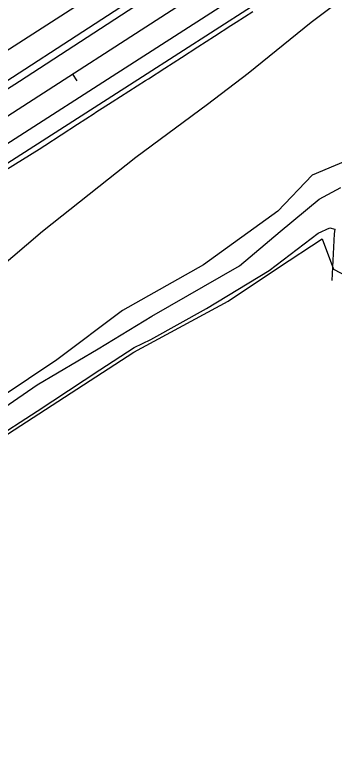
# Model space of a CAD drawing. Extents: x 1901471 to 1963503, y 756461 to 799997.
# Drawn here: x 1917375.5 to 1917538.5, y 765021.3 to 765405.1 of the extents above; entities that cross this region are included whole.
import ezdxf

# ---------------------------------------------------------------- set-up
doc = ezdxf.new("R2010")
doc.units = 0
for name, color, linetype in [('RD_DTM_BkLn1', 7, 'Continuous'), ('RD_EX_Fence_Other', 7, 'Continuous'), ('RD_EX_Road', 7, 'Continuous'), ('RD_EX_VEG', 7, 'Continuous'), ('RD_HC_Cl', 7, 'Continuous'), ('RD_HC_Data_Tic', 7, 'Continuous')]:
    doc.layers.add(name, color=color, linetype=linetype)

msp = doc.modelspace()

# ---------------------------------------------------------------- linework, layer by layer
at = {"layer": 'RD_DTM_BkLn1'}
msp.add_lwpolyline([(1917370.7628476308, 765326.0761610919), (1917379.2366307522, 765331.3832342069), (1917387.7104138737, 765336.6903073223), (1917390.636880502, 765338.5231335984), (1917399.0199013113, 765343.9736550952), (1917407.4029221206, 765349.4241765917), (1917415.7859429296, 765354.8746980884), (1917416.6320894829, 765355.4248506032), (1917425.0547446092, 765360.809117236), (1917433.4773997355, 765366.1933838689), (1917441.9000548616, 765371.577650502), (1917443.4731926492, 765372.5832945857), (1917451.875332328, 765378.003880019), (1917460.277472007, 765383.4244654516), (1917468.6796116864, 765388.8450508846), (1917477.0817513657, 765394.2656363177), (1917485.4838910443, 765399.6862217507), (1917488.18498265, 765401.428813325), (1917496.6108120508, 765406.8119806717)], dxfattribs=at)
at = {"layer": 'RD_EX_Fence_Other'}
msp.add_lwpolyline([(1917039.2000000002, 765171.83), (1917084.9300000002, 765201.7700000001), (1917166.5300000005, 765253.9500000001), (1917260.0300000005, 765315.57), (1917367.6800000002, 765384.7700000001), (1917462.6100000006, 765445.7700000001), (1917556.3200000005, 765506.3600000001), (1917651.0500000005, 765567.3600000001), (1917759.5100000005, 765636.56), (1917840.3000000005, 765689.1500000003), (1917934.2100000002, 765749.9500000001)], dxfattribs=at)
at = {"layer": 'RD_EX_Road'}
for points in [[(1916059.5700000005, 764506.4300000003), (1916189.89, 764593.4600000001), (1916307.7100000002, 764673.31), (1916486.1600000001, 764791.9100000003), (1916655.2300000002, 764904.8800000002), (1916799.9200000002, 764999.8900000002), (1916933.2200000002, 765087.7200000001), (1917040.4600000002, 765158.1500000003), (1917127.39, 765214.4400000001), (1917233.8100000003, 765282.82), (1917344.9400000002, 765354.4800000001), (1917435.7800000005, 765413.4300000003), (1917510.0000000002, 765461.1000000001), (1917596.9400000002, 765517.1800000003), (1917688.8000000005, 765576.5400000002), (1917776.7600000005, 765633.2300000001), (1917862.2600000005, 765688.7000000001), (1917948.1700000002, 765744.1600000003)], [(1916985.7100000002, 765117.7600000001), (1917079.6200000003, 765178.7600000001), (1917134.7700000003, 765214.8500000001), (1917213.3100000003, 765265.6000000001), (1917283.2200000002, 765310.81), (1917377.7500000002, 765371.4000000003), (1917471.0400000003, 765432.1900000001), (1917559.6200000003, 765488.8900000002), (1917649.0200000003, 765546.81), (1917738.8300000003, 765604.7300000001), (1917832.5300000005, 765664.7100000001), (1917929.7200000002, 765727.9600000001)], [(1917920.7000000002, 765683.7800000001), (1917827.6100000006, 765623.6000000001), (1917724.2700000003, 765556.8600000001), (1917629.7400000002, 765496.06), (1917551.6200000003, 765445.1100000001), (1917440.4900000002, 765373.4500000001), (1917340.4300000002, 765309.3700000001), (1917237.9100000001, 765243.0400000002), (1917140.5200000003, 765180.4000000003), (1917052.7600000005, 765122.8900000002), (1916953.7200000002, 765057.9900000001), (1916861.0400000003, 764997.2000000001), (1916799.9200000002, 764957.2300000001), (1916779.9200000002, 764944.4200000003), (1916660.2300000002, 764865.2000000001), (1916531.4700000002, 764780.5000000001), (1915851.1300000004, 764323.2900000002)], [(1917892.4000000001, 765675.58), (1917788.2400000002, 765608.0100000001), (1917693.3100000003, 765546.6000000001), (1917618.2600000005, 765498.5200000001), (1917523.1200000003, 765436.9100000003), (1917422.6500000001, 765372.2200000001), (1917337.7700000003, 765317.7800000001), (1917248.1600000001, 765259.6500000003), (1917148.1000000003, 765194.9600000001), (1917050.9100000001, 765131.5000000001), (1916953.3100000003, 765067.83), (1916877.0400000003, 765017.6000000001), (1916799.9400000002, 764966.8600000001), (1916704.5100000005, 764904.0900000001), (1916609.3300000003, 764840.6700000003), (1916504.7900000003, 764770.9400000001), (1916395.9400000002, 764698.4100000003), (1916297.7200000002, 764632.7200000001), (1916137.4800000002, 764524.7600000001)], [(1917072.14, 765004.7600000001), (1917121.2500000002, 765035.2600000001), (1917150.6100000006, 765055.7700000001), (1917170.3600000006, 765072.3500000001), (1917187.0600000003, 765090.58), (1917203.5200000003, 765103.2300000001), (1917215.1600000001, 765106.7800000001), (1917221.7400000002, 765107.2800000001), (1917263.7600000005, 765133.1000000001), (1917324.0100000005, 765173.1000000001), (1917386.7900000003, 765216.2600000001), (1917417.9200000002, 765234.7400000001), (1917445.2600000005, 765251.4400000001), (1917489.8200000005, 765277.1400000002), (1917510.5700000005, 765294.6000000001), (1917530.5700000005, 765311.06), (1917541.4600000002, 765317.1300000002)], [(1917041.5100000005, 764977.3), (1917092.14, 765007.0400000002), (1917125.3000000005, 765028.05), (1917159.2200000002, 765051.5900000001), (1917182.5100000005, 765069.06), (1917194.1500000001, 765072.8600000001), (1917215.9200000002, 765087.2800000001), (1917239.2100000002, 765105.8900000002), (1917339.4500000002, 765172.3400000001), (1917386.7900000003, 765202.9700000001), (1917418.6800000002, 765223.9800000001), (1917436.1500000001, 765235.3700000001), (1917444.7600000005, 765239.55), (1917473.1100000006, 765255.2400000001), (1917505.0000000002, 765274.7300000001), (1917530.0600000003, 765293.7200000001), (1917535.89, 765296.5000000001), (1917538.4200000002, 765295.7400000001), (1917538.1600000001, 765293.4600000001), (1917536.9000000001, 765269.6700000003)]]:
    msp.add_lwpolyline(points, dxfattribs=at)
at = {"layer": 'RD_EX_VEG'}
for points in [[(1917059.14, 765027.1800000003), (1917101.1600000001, 765055.5300000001), (1917144.9500000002, 765084.5200000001), (1917178.3600000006, 765108.56), (1917211.0200000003, 765135.1400000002), (1917268.2300000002, 765183.3700000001), (1917308.2200000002, 765220.32), (1917351.0000000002, 765261.9700000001), (1917389.4800000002, 765294.7500000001), (1917437.0700000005, 765332.4600000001), (1917473.5200000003, 765359.55), (1917494.2800000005, 765375.3700000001), (1917526.4300000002, 765401.4400000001), (1917556.5500000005, 765424.2300000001), (1917567.6900000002, 765431.6900000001), (1917584.6500000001, 765423.8500000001), (1917610.9800000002, 765437.0100000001), (1917660.0800000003, 765464.6000000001), (1917701.8500000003, 765490.9300000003), (1917732.2300000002, 765512.7000000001), (1917775.0100000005, 765524.2200000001), (1917827.1600000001, 765552.06), (1917873.4800000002, 765575.4800000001)], [(1917558.8300000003, 765336.7700000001), (1917526.9300000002, 765323.3500000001), (1917509.4700000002, 765305.0000000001), (1917471.5000000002, 765277.6600000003), (1917430.2400000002, 765254.2400000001), (1917396.8200000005, 765229.1800000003), (1917353.2800000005, 765200.07), (1917321.1300000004, 765175.3900000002), (1917262.9100000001, 765136.9200000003), (1917227.2200000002, 765114.0100000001), (1917210.5100000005, 765106.4100000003), (1917185.4500000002, 765090.9700000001), (1917163.6800000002, 765069.7100000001), (1917138.3700000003, 765049.08), (1917100.4000000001, 765023.7600000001), (1917054.8300000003, 764997.1800000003)], [(1917028.5100000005, 764967.31), (1917103.9400000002, 765013.1300000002), (1917181.9100000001, 765066.1600000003), (1917201.1500000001, 765074.7700000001), (1917237.0900000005, 765100.8400000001), (1917292.5300000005, 765138.9400000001), (1917365.1800000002, 765187.0400000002), (1917436.0600000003, 765232.9800000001), (1917484.1500000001, 765259.05), (1917509.7200000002, 765276.2700000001), (1917532.0000000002, 765290.82), (1917537.8200000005, 765275.3800000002), (1917552.7500000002, 765267.5300000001), (1917562.8800000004, 765271.58), (1917569.7100000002, 765291.08), (1917579.3300000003, 765292.5900000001), (1917579.3300000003, 765269.31), (1917572.2500000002, 765237.9200000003), (1917571.64, 765234.2900000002)]]:
    msp.add_lwpolyline(points, dxfattribs=at)
at = {"layer": 'RD_HC_Cl'}
msp.add_line((1925391.9794752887, 770532.94101177), (1917300.1886650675, 765307.3052403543), dxfattribs=at)
at = {"layer": 'RD_HC_Data_Tic'}
msp.add_line((1917404.8020433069, 765374.8640075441), (1917406.9720534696, 765371.5037909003), dxfattribs=at)

doc.saveas('drawing.dxf')
